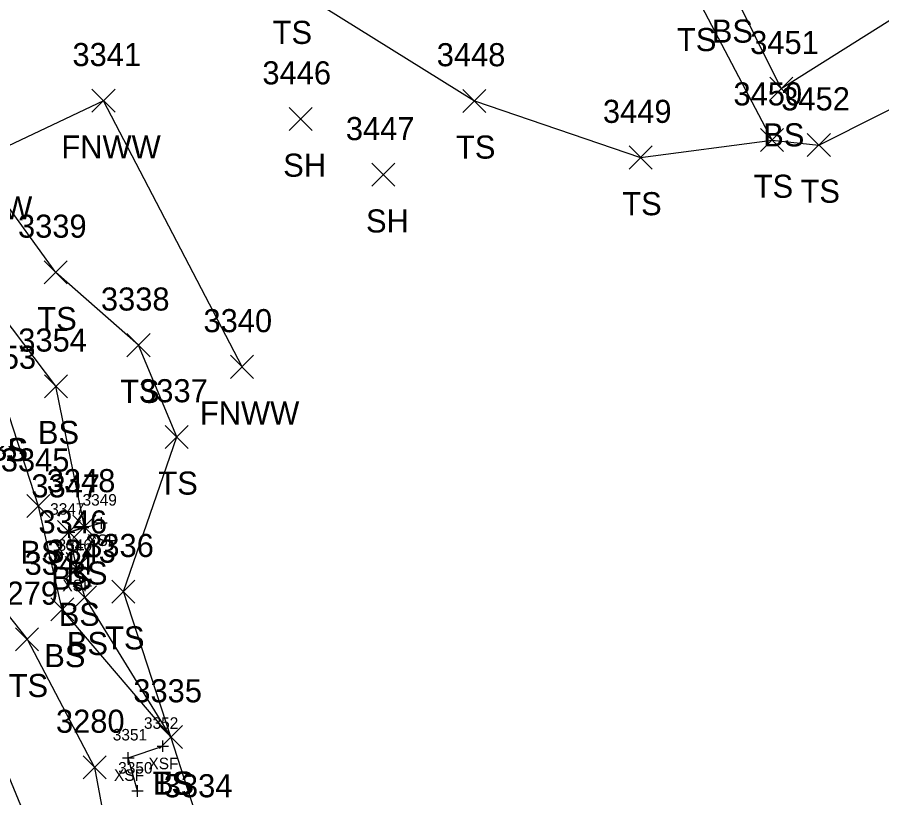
# Model space of a CAD drawing. Extents: x 1505656 to 1508446, y 700805 to 703031.
# Drawn here: x 1506629.8 to 1506704.7, y 701600.5 to 701668.1 of the extents above; entities that cross this region are included whole.
import ezdxf

# ---------------------------------------------------------------- set-up
doc = ezdxf.new("R2010")
doc.units = 0
for name, color, linetype in [('B_A', 7, 'Continuous'), ('B_I', 7, 'Continuous'), ('B_TIC', 7, 'Continuous'), ('BDEFAULT', 7, 'Continuous'), ('L_A', 7, 'Continuous'), ('L_I', 7, 'Continuous'), ('L_TIC', 7, 'Continuous'), ('LELB', 7, 'Continuous'), ('LFNC', 7, 'Continuous')]:
    doc.layers.add(name, color=color, linetype=linetype)

msp = doc.modelspace()

# ---------------------------------------------------------------- linework, layer by layer
at = {"layer": 'B_TIC'}
for p, q in [((1506637.096, 701624.286), (1506637.171, 701624.286)), ((1506634.283, 701623.497), (1506634.359, 701623.497)), ((1506634.955, 701620.373), (1506635.03, 701620.373)), ((1506642.414, 701604.951), (1506642.489, 701604.951)), ((1506639.427, 701603.943), (1506639.503, 701603.943)), ((1506640.223, 701601.073), (1506640.299, 701601.073))]:
    msp.add_line(p, q, dxfattribs=at)
for points in [[(1506637.092, 701623.786), (1506637.092, 701624.786)], [(1506634.28, 701622.997), (1506634.28, 701623.997)], [(1506636.592, 701624.286), (1506637.592, 701624.286)], [(1506633.78, 701623.497), (1506634.78, 701623.497)], [(1506634.951, 701619.873), (1506634.951, 701620.873)], [(1506634.451, 701620.373), (1506635.451, 701620.373)], [(1506642.41, 701604.451), (1506642.41, 701605.451)], [(1506639.424, 701603.443), (1506639.424, 701604.443)], [(1506641.91, 701604.951), (1506642.91, 701604.951)], [(1506638.924, 701603.943), (1506639.924, 701603.943)], [(1506640.22, 701600.573), (1506640.22, 701601.573)], [(1506639.72, 701601.073), (1506640.72, 701601.073)]]:
    msp.add_lwpolyline(points, dxfattribs=at)
at = {"layer": 'BDEFAULT'}
for points in [[(1506634.951, 701620.373), (1506634.28, 701623.497), (1506637.092, 701624.286)], [(1506640.22, 701601.073), (1506639.424, 701603.943), (1506642.41, 701604.951)]]:
    msp.add_lwpolyline(points, dxfattribs=at)
at = {"layer": 'L_TIC'}
for points in [[(1506695.01, 701660.905), (1506697.01, 701662.905)], [(1506697.01, 701660.905), (1506695.01, 701662.905)], [(1506695.01, 701660.905), (1506697.01, 701662.905)], [(1506697.01, 701660.905), (1506695.01, 701662.905)], [(1506636.275, 701659.859), (1506638.275, 701661.859)], [(1506638.275, 701659.859), (1506636.275, 701661.859)], [(1506668.415, 701659.846), (1506670.415, 701661.846)], [(1506670.415, 701659.846), (1506668.415, 701661.846)], [(1506653.36, 701658.276), (1506655.36, 701660.276)], [(1506655.36, 701658.276), (1506653.36, 701660.276)], [(1506694.216, 701656.452), (1506696.216, 701658.452)], [(1506696.216, 701656.452), (1506694.216, 701658.452)], [(1506694.216, 701656.452), (1506696.216, 701658.452)], [(1506696.216, 701656.452), (1506694.216, 701658.452)], [(1506698.273, 701656.023), (1506700.273, 701658.023)], [(1506700.273, 701656.023), (1506698.273, 701658.023)], [(1506682.823, 701654.94), (1506684.823, 701656.94)], [(1506684.823, 701654.94), (1506682.823, 701656.94)], [(1506660.537, 701653.445), (1506662.537, 701655.445)], [(1506662.537, 701653.445), (1506660.537, 701655.445)], [(1506632.13, 701644.993), (1506634.13, 701646.993)], [(1506634.13, 701644.993), (1506632.13, 701646.993)], [(1506639.308, 701638.683), (1506641.308, 701640.683)], [(1506641.308, 701638.683), (1506639.308, 701640.683)], [(1506648.283, 701636.809), (1506650.283, 701638.809)], [(1506650.283, 701636.809), (1506648.283, 701638.809)], [(1506632.147, 701635.129), (1506634.147, 701637.129)], [(1506634.147, 701635.129), (1506632.147, 701637.129)], [(1506642.622, 701630.74), (1506644.622, 701632.74)], [(1506644.622, 701630.74), (1506642.622, 701632.74)], [(1506630.632, 701624.745), (1506632.632, 701626.745)], [(1506632.632, 701624.745), (1506630.632, 701626.745)], [(1506634.614, 701622.949), (1506636.614, 701624.949)], [(1506636.614, 701622.949), (1506634.614, 701624.949)], [(1506633.28, 701622.497), (1506635.28, 701624.497)], [(1506635.28, 701622.497), (1506633.28, 701624.497)], [(1506633.951, 701619.373), (1506635.951, 701621.373)], [(1506635.951, 701619.373), (1506633.951, 701621.373)], [(1506638.001, 701617.333), (1506640.001, 701619.333)], [(1506640.001, 701617.333), (1506638.001, 701619.333)], [(1506634.657, 701616.843), (1506636.657, 701618.843)], [(1506636.657, 701616.843), (1506634.657, 701618.843)], [(1506632.699, 701615.793), (1506634.699, 701617.793)], [(1506634.699, 701615.793), (1506632.699, 701617.793)], [(1506629.648, 701613.204), (1506631.648, 701615.204)], [(1506631.648, 701613.204), (1506629.648, 701615.204)], [(1506642.117, 701604.748), (1506644.117, 701606.748)], [(1506644.117, 701604.748), (1506642.117, 701606.748)], [(1506642.117, 701604.748), (1506644.117, 701606.748)], [(1506644.117, 701604.748), (1506642.117, 701606.748)], [(1506642.117, 701604.748), (1506644.117, 701606.748)], [(1506644.117, 701604.748), (1506642.117, 701606.748)], [(1506635.5, 701602.11), (1506637.5, 701604.11)], [(1506637.5, 701602.11), (1506635.5, 701604.11)]]:
    msp.add_lwpolyline(points, dxfattribs=at)
at = {"layer": 'LELB'}
for points in [[(1506695.216, 701657.452), (1506699.273, 701657.023), (1506715.291, 701665.078), (1506709.835, 701673.958), (1506696.42, 701675.783), (1506686.653, 701680.801), (1506674.755, 701695.189), (1506668.34, 701701.143), (1506680.37, 701700.363), (1506694.819, 701700.363), (1506701.755, 701706.286), (1506728.716, 701709.106), (1506756.362, 701713.061), (1506786.215, 701721.003), (1506814.93, 701725.457), (1506841.405, 701731.329), (1506874.95, 701733.555), (1506898.864, 701739.387), (1506922.593, 701736.198)], [(1506643.117, 701605.748), (1506639.001, 701618.333), (1506643.622, 701631.74), (1506640.308, 701639.683), (1506633.13, 701645.993), (1506626.147, 701655.591), (1506616.045, 701657.921), (1506619.379, 701668.052), (1506624.679, 701676.369), (1506634.473, 701690.099), (1506642.028, 701699.549), (1506647.355, 701708.592), (1506655.441, 701714.325), (1506661.308, 701715.943), (1506665.202, 701714.807), (1506668.49, 701715.257)], [(1506696.01, 701661.905), (1506706.978, 701668.809), (1506694.332, 701673.281), (1506685.164, 701679.866), (1506673.732, 701693.136), (1506668.34, 701701.143)], [(1506634.473, 701690.099), (1506642.139, 701681.806), (1506653.523, 701670.78), (1506669.415, 701660.846), (1506683.823, 701655.94), (1506695.216, 701657.452), (1506688.564, 701670.159), (1506680.542, 701677.494), (1506668.808, 701688.929), (1506665.79, 701694.81)], [(1506696.01, 701661.905), (1506691.552, 701670.89), (1506681.557, 701678.231), (1506671.864, 701690.709), (1506665.79, 701694.81)], [(1506643.117, 701605.748), (1506635.657, 701617.843), (1506634.951, 701620.373), (1506634.28, 701623.497), (1506635.614, 701623.949), (1506633.147, 701636.129), (1506626.587, 701644.755), (1506620.871, 701651.881), (1506612.989, 701658.81)], [(1506693.807, 701507.54), (1506686.985, 701524.765), (1506680.558, 701541.488), (1506676.913, 701554.126), (1506675.373, 701560.513), (1506667.715, 701574.185), (1506657.338, 701585.763), (1506645.757, 701597.522), (1506643.117, 701605.748), (1506633.699, 701616.793), (1506631.632, 701625.745), (1506628.74, 701634.635), (1506624.747, 701643.421), (1506617.39, 701650.223), (1506612.387, 701657.736)], [(1506601.116, 701648.074), (1506607.676, 701642.979), (1506616.819, 701635.45), (1506621.473, 701625.763), (1506630.648, 701614.204), (1506636.5, 701603.11), (1506638.351, 701593.158), (1506654.856, 701566.124), (1506668.293, 701544.627), (1506682.998, 701523.396), (1506698.174, 701495.124), (1506710.721, 701478.773), (1506723.855, 701460.462)], [(1506599.133, 701646.627), (1506607.43, 701632.774), (1506617.781, 701615.547), (1506623.529, 701615.692), (1506633.924, 701590.5), (1506651.215, 701564.181), (1506652.773, 701565.283), (1506666.24, 701543.613), (1506680.364, 701520.868), (1506698.174, 701495.124), (1506708.19, 701477.604), (1506721.332, 701459.548)]]:
    msp.add_lwpolyline(points, dxfattribs=at)
at = {"layer": 'LFNC'}
msp.add_lwpolyline([(1506649.283, 701637.809), (1506637.275, 701660.859), (1506626.147, 701655.591), (1506620.871, 701651.881)], dxfattribs=at)

# ---------------------------------------------------------------- texts
at = {"layer": 'B_A'}
for p in [(1506635.852, 701622.286), (1506633.04, 701621.497), (1506633.711, 701618.373), (1506641.17, 701602.951), (1506638.184, 701601.943)]:
    msp.add_text('XSF', height=1, dxfattribs=at).set_placement(p)
at = {"layer": 'B_I'}
for s, p in [('3349', (1506635.458, 701625.786)), ('3347', (1506632.65, 701624.997)), ('3346', (1506633.294, 701621.873)), ('3352', (1506640.78, 701606.451)), ('3351', (1506638.077, 701605.443)), ('3350', (1506638.547, 701602.573))]:
    msp.add_text(s, height=1, dxfattribs=at).set_placement(p)
at = {"layer": 'L_A'}
for s, p in [('TS', (1506651.932, 701665.78)), ('BS', (1506689.993, 701665.89)), ('TS', (1506686.973, 701665.159)), ('BS', (1506694.451, 701656.905)), ('BS', (1506694.451, 701656.905)), ('FNWW', (1506633.621, 701655.859)), ('TS', (1506667.825, 701655.846)), ('SH', (1506652.848, 701654.276)), ('TS', (1506693.626, 701652.452)), ('TS', (1506693.626, 701652.452)), ('TS', (1506697.683, 701652.023)), ('FNWW', (1506622.493, 701650.591)), ('TS', (1506682.233, 701650.94)), ('SH', (1506660.025, 701649.445)), ('TS', (1506631.539, 701640.993)), ('TS', (1506638.717, 701634.683)), ('FNWW', (1506645.629, 701632.809)), ('BS', (1506631.588, 701631.129)), ('TS', (1506627.149, 701629.635)), ('BS', (1506627.181, 701629.635)), ('TS', (1506642.031, 701626.74)), ('BS', (1506630.073, 701620.745)), ('BS', (1506634.055, 701618.949)), ('BS', (1506632.721, 701618.497)), ('BS', (1506633.392, 701615.373)), ('BS', (1506634.098, 701612.843)), ('TS', (1506637.41, 701613.333)), ('BS', (1506632.14, 701611.793)), ('TS', (1506629.057, 701609.204)), ('TS', (1506641.526, 701600.748)), ('BS', (1506641.558, 701600.748)), ('BS', (1506641.558, 701600.748))]:
    msp.add_text(s, height=2, dxfattribs=at).set_placement(p)
at = {"layer": 'L_I'}
for s, p in [('3451', (1506693.317, 701664.905)), ('3451', (1506693.317, 701664.905)), ('3341', (1506634.582, 701663.859)), ('3448', (1506666.155, 701663.846)), ('3446', (1506651.045, 701662.276)), ('3450', (1506691.87, 701660.452)), ('3450', (1506691.87, 701660.452)), ('3452', (1506696.014, 701660.023)), ('3449', (1506680.556, 701658.94)), ('3447', (1506658.277, 701657.445)), ('3339', (1506629.862, 701648.993)), ('3338', (1506637.048, 701642.683)), ('3340', (1506645.937, 701640.809)), ('3354', (1506629.887, 701639.129)), ('3353', (1506625.48, 701637.635)), ('3353', (1506625.48, 701637.635)), ('3337', (1506640.362, 701634.74)), ('3345', (1506628.372, 701628.745)), ('3347', (1506631.02, 701626.497)), ('3348', (1506632.354, 701626.949)), ('3346', (1506631.636, 701623.373)), ('3336', (1506635.686, 701621.333)), ('3343', (1506632.397, 701620.843)), ('3344', (1506630.439, 701619.793)), ('3279', (1506627.38, 701617.204)), ('3335', (1506639.857, 701608.748)), ('3335', (1506639.857, 701608.748)), ('3335', (1506639.857, 701608.748)), ('3280', (1506633.153, 701606.11)), ('3334', (1506642.497, 701600.522))]:
    msp.add_text(s, height=2, dxfattribs=at).set_placement(p)

doc.saveas('drawing.dxf')
